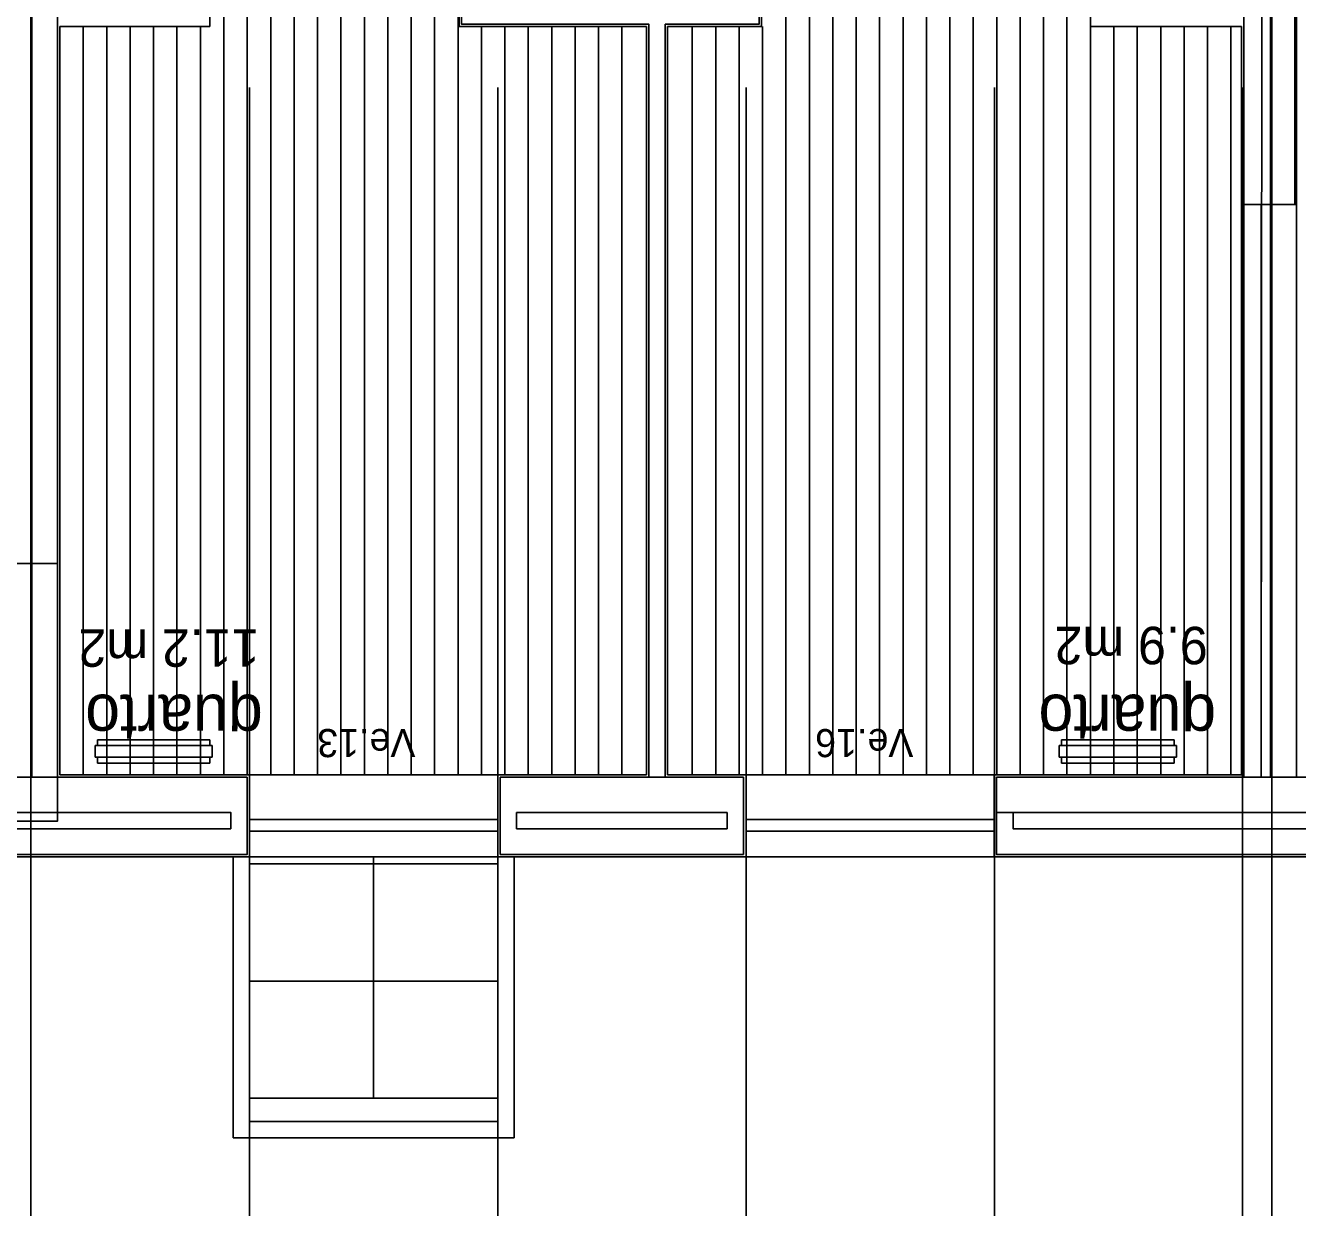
# Model space of a CAD drawing. Extents: x 1248 to 1356, y -443 to -224.
# Drawn here: x 1291.2 to 1296.63, y -240.92 to -235.88 of the extents above; entities that cross this region are included whole.
import ezdxf

# ---------------------------------------------------------------- set-up
doc = ezdxf.new("R2010")
doc.units = 0
for name, color, linetype in [('corte', 7, 'Continuous'), ('estereoctomias', 7, 'Continuous'), ('Level 1', 7, 'Continuous'), ('Level 10', 7, 'Continuous'), ('Level 2', 7, 'Continuous'), ('Level 40', 7, 'Continuous'), ('Level 60', 7, 'Continuous'), ('revestimentos', 7, 'Continuous'), ('vermelhos-cont', 7, 'Continuous'), ('vermelhos-tracej', 7, 'Continuous')]:
    doc.layers.add(name, color=color, linetype=linetype)

msp = doc.modelspace()

# ---------------------------------------------------------------- linework, layer by layer
at = {"layer": 'corte'}
for p, q in [((1291.9838, -238.924), (1291.5038, -238.924)), ((1291.5038, -238.949), (1291.5038, -238.924)), ((1291.9838, -238.949), (1291.9838, -238.924)), ((1296.1008, -238.924), (1295.6208, -238.924)), ((1295.6208, -238.949), (1295.6208, -238.924)), ((1296.1008, -238.949), (1296.1008, -238.924)), ((1291.9938, -238.949), (1291.4938, -238.949)), ((1291.4938, -238.999), (1291.4938, -238.949)), ((1291.9938, -238.999), (1291.9938, -238.949)), ((1296.1108, -238.949), (1295.6108, -238.949)), ((1295.6108, -238.999), (1295.6108, -238.949)), ((1296.1108, -238.999), (1296.1108, -238.949)), ((1291.9938, -238.999), (1291.4938, -238.999)), ((1291.5038, -239.024), (1291.5038, -238.999)), ((1291.5038, -239.024), (1291.9838, -239.024)), ((1291.9838, -239.024), (1291.9838, -238.999)), ((1296.1108, -238.999), (1295.6108, -238.999)), ((1295.6208, -239.024), (1295.6208, -238.999)), ((1295.6208, -239.024), (1296.1008, -239.024)), ((1296.1008, -239.024), (1296.1008, -238.999)), ((1294.2633, -239.084), (1293.2233, -239.084)), ((1293.2233, -239.084), (1293.2233, -239.414)), ((1294.2633, -239.414), (1294.2633, -239.084)), ((1294.1933, -239.234), (1293.2933, -239.234)), ((1293.2933, -239.234), (1293.2933, -239.304)), ((1294.1933, -239.304), (1294.1933, -239.234)), ((1295.4133, -239.234), (1298.1608, -239.234)), ((1293.2933, -239.304), (1294.1933, -239.304)), ((1295.4133, -239.304), (1298.1608, -239.304)), ((1293.2233, -239.414), (1294.2633, -239.414)), ((1298.2308, -239.414), (1295.3433, -239.414))]:
    msp.add_line(p, q, dxfattribs=at)
for points in [[(1296.3983, -236.639), (1296.6166, -236.639), (1296.6166, -235.439), (1296.3983, -235.439)], [(1291.1042, -239.2713), (1291.3342, -239.2713), (1291.3342, -238.1713), (1291.1042, -238.1713)]]:
    msp.add_lwpolyline(points, close=True, dxfattribs=at)
at = {"layer": 'estereoctomias'}
for points in [[(1291.3342, -233.1214), (1291.2235, -233.1214), (1291.2235, -238.1713), (1291.3335, -238.1713)], [(1294.3288, -235.734), (1294.3288, -235.8701), (1293.9287, -235.8701), (1293.9287, -239.084), (1293.8587, -239.084), (1293.8587, -235.8701), (1293.0588, -235.8701), (1293.0588, -235.734), (1293.1288, -235.734), (1293.1288, -235.8001), (1294.2588, -235.8001), (1294.2588, -235.734)], [(1296.3983, -239.084), (1296.3983, -236.639), (1296.4728, -236.639), (1296.4728, -239.084)], [(1296.6233, -239.084), (1296.6233, -236.639), (1296.5133, -236.639), (1296.5133, -239.084)], [(1292.1433, -239.084), (1292.1433, -239.414), (1290.0441, -239.414), (1290.0441, -239.084), (1291.1042, -239.084), (1291.1042, -239.234), (1290.1141, -239.234), (1290.1141, -239.304), (1292.0733, -239.304), (1292.0733, -239.234), (1291.3342, -239.234), (1291.3342, -239.084)], [(1298.2308, -239.414), (1295.3433, -239.414), (1295.3433, -239.234), (1295.4133, -239.234), (1295.4133, -239.269), (1295.4133, -239.304), (1298.1608, -239.304), (1298.1608, -239.234), (1295.3433, -239.234), (1295.3433, -239.084), (1298.2308, -239.084)]]:
    msp.add_lwpolyline(points, close=True, dxfattribs=at)
at = {"layer": 'Level 1'}
for p, q in [((1291.2235, -228.764), (1291.2235, -239.084)), ((1296.4728, -239.084), (1296.4828, -228.764)), ((1296.5133, -239.084), (1296.5133, -228.764)), ((1296.6233, -239.084), (1296.6233, -228.764)), ((1296.3983, -239.084), (1296.3983, -235.7951)), ((1291.3335, -235.8701), (1291.3335, -239.084)), ((1293.8587, -239.084), (1293.8587, -235.8701)), ((1293.9287, -235.8701), (1293.9287, -239.084)), ((1291.1135, -239.084), (1292.1433, -239.084)), ((1292.1433, -239.084), (1292.1433, -239.414)), ((1295.3433, -239.084), (1296.3983, -239.084)), ((1295.3433, -239.414), (1295.3433, -239.084)), ((1298.2308, -239.084), (1296.3983, -239.084)), ((1290.1141, -239.234), (1292.0733, -239.234)), ((1292.0733, -239.234), (1292.0733, -239.304)), ((1295.4133, -239.304), (1295.4133, -239.234)), ((1292.0733, -239.304), (1290.1141, -239.304)), ((1292.1433, -239.414), (1290.0441, -239.414))]:
    msp.add_line(p, q, dxfattribs=at)
at = {"layer": 'Level 10'}
for p, q in [((1292.0438, -239.074), (1292.0438, -233.7476)), ((1292.1438, -239.074), (1292.1438, -233.7476)), ((1292.2438, -239.074), (1292.2438, -233.7476)), ((1295.1438, -234.814), (1295.1438, -239.074)), ((1295.2438, -234.814), (1295.2438, -239.074)), ((1295.3438, -234.814), (1295.3438, -239.074)), ((1295.4438, -234.814), (1295.4438, -239.074)), ((1295.5438, -234.814), (1295.5438, -239.074)), ((1295.6438, -234.814), (1295.6438, -239.074)), ((1295.7438, -234.9303), (1295.7438, -239.074)), ((1292.3438, -239.074), (1292.3438, -234.974)), ((1292.4438, -239.074), (1292.4438, -234.974)), ((1292.5438, -239.074), (1292.5438, -234.974)), ((1292.6438, -239.074), (1292.6438, -234.974)), ((1292.7438, -239.074), (1292.7438, -234.974)), ((1292.8438, -239.074), (1292.8438, -234.974)), ((1292.9438, -239.074), (1292.9438, -234.974)), ((1294.4438, -234.974), (1294.4438, -239.074)), ((1294.5438, -234.974), (1294.5438, -239.074)), ((1294.6438, -234.974), (1294.6438, -239.074)), ((1294.7438, -234.974), (1294.7438, -239.074)), ((1294.8438, -234.974), (1294.8438, -239.074)), ((1294.9438, -234.974), (1294.9438, -239.074)), ((1295.0438, -234.974), (1295.0438, -239.074)), ((1293.0438, -235.734), (1293.0438, -239.074)), ((1291.4438, -239.074), (1291.4438, -235.8801)), ((1291.5438, -239.074), (1291.5438, -235.8801)), ((1291.6438, -239.074), (1291.6438, -235.8801)), ((1291.7438, -239.074), (1291.7438, -235.8801)), ((1291.8438, -239.074), (1291.8438, -235.8801)), ((1291.9438, -239.074), (1291.9438, -235.8801)), ((1293.1438, -235.8801), (1293.1438, -239.074)), ((1293.2438, -235.8801), (1293.2438, -239.074)), ((1293.3438, -235.8801), (1293.3438, -239.074)), ((1293.4438, -235.8801), (1293.4438, -239.074)), ((1293.5438, -235.8801), (1293.5438, -239.074)), ((1293.6438, -235.8801), (1293.6438, -239.074)), ((1293.7438, -235.8801), (1293.7438, -239.074)), ((1294.0438, -235.8801), (1294.0438, -239.074)), ((1294.1438, -235.8801), (1294.1438, -239.074)), ((1294.2438, -235.8801), (1294.2438, -239.074)), ((1294.3438, -235.8801), (1294.3438, -239.074)), ((1295.8438, -235.8801), (1295.8438, -239.074)), ((1295.9438, -235.8801), (1295.9438, -239.074)), ((1296.0438, -235.8801), (1296.0438, -239.074)), ((1296.1438, -235.8801), (1296.1438, -239.074)), ((1296.2438, -235.8801), (1296.2438, -239.074)), ((1296.3438, -235.8801), (1296.3438, -239.074)), ((1293.2133, -239.454), (1292.1533, -239.454)), ((1292.6833, -240.454), (1292.6833, -239.424)), ((1293.2133, -239.954), (1292.1533, -239.954)), ((1293.2133, -240.454), (1292.1533, -240.454))]:
    msp.add_line(p, q, dxfattribs=at)
at = {"layer": 'Level 2'}
for p, q in [((1292.1533, -239.074), (1293.2133, -239.074)), ((1294.2733, -239.074), (1295.3333, -239.074)), ((1292.1533, -239.264), (1293.2133, -239.264)), ((1292.1533, -239.314), (1293.2133, -239.314)), ((1294.2733, -239.264), (1295.3333, -239.264)), ((1294.2733, -239.314), (1295.3333, -239.314)), ((1292.0833, -240.624), (1292.0833, -239.424)), ((1292.1533, -239.424), (1293.2133, -239.424)), ((1292.1533, -240.554), (1292.1533, -239.424)), ((1293.2133, -240.554), (1293.2133, -239.424)), ((1293.2833, -240.624), (1293.2833, -239.424)), ((1294.2733, -239.424), (1295.3333, -239.424)), ((1293.2133, -240.554), (1292.1533, -240.554)), ((1293.2833, -240.624), (1292.0833, -240.624))]:
    msp.add_line(p, q, dxfattribs=at)
at = {"layer": 'revestimentos'}
for p, q in [((1293.0488, -235.8801), (1293.0488, -235.734)), ((1294.3388, -235.734), (1294.3388, -235.8801)), ((1291.9834, -235.8801), (1291.9834, -235.7901)), ((1295.7438, -235.8801), (1295.7438, -235.7901)), ((1291.3435, -235.8801), (1291.9834, -235.8801)), ((1291.3435, -235.8801), (1291.3435, -239.074)), ((1293.8487, -235.8801), (1293.0488, -235.8801)), ((1293.8487, -239.074), (1293.8487, -235.8801)), ((1293.9387, -235.8801), (1293.9387, -239.074)), ((1293.9387, -235.8801), (1294.3388, -235.8801)), ((1296.3883, -235.8801), (1295.7438, -235.8801)), ((1296.3883, -239.074), (1296.3883, -235.8801)), ((1291.3435, -239.074), (1292.1533, -239.074)), ((1292.1533, -239.074), (1292.1533, -239.424)), ((1293.2133, -239.424), (1293.2133, -239.074)), ((1293.2133, -239.074), (1293.8487, -239.074)), ((1293.9387, -239.074), (1294.2733, -239.074)), ((1294.2733, -239.074), (1294.2733, -239.424)), ((1295.3333, -239.424), (1295.3333, -239.074)), ((1295.3333, -239.074), (1296.3883, -239.074)), ((1292.1533, -239.424), (1290.0341, -239.424)), ((1294.2733, -239.424), (1293.2133, -239.424)), ((1298.2408, -239.424), (1295.3333, -239.424))]:
    msp.add_line(p, q, dxfattribs=at)
at = {"layer": 'vermelhos-cont'}
for p, q in [((1291.2192, -225.5674), (1291.2192, -250.7923)), ((1296.519, -250.7923), (1296.519, -225.5674))]:
    msp.add_line(p, q, dxfattribs=at)
at = {"layer": 'vermelhos-tracej'}
for p, q in [((1292.154, -246.757), (1292.154, -236.1407)), ((1293.2139, -246.757), (1293.2139, -236.1407)), ((1294.2739, -246.757), (1294.2739, -236.1407)), ((1295.3338, -246.757), (1295.3338, -236.1407)), ((1296.3938, -246.757), (1296.3938, -236.1407))]:
    msp.add_line(p, q, dxfattribs=at)

# ---------------------------------------------------------------- texts
at = {"layer": 'Level 40'}
for s, p in [('Ve.13', (1292.862, -238.8784)), ('Ve.16', (1294.9882, -238.8784))]:
    msp.add_text(s, height=0.12, rotation=180, dxfattribs=at).set_placement(p)
at = {"layer": 'Level 60'}
for s, height, p in [('9.9 m2', 0.16, (1296.245, -238.4419)), ('11.2 m2', 0.16, (1292.1961, -238.4526)), ('quarto', 0.2, (1292.2102, -238.732)), ('quarto', 0.2, (1296.2805, -238.732))]:
    msp.add_text(s, height=height, rotation=180, dxfattribs=at).set_placement(p)

doc.saveas('drawing.dxf')
